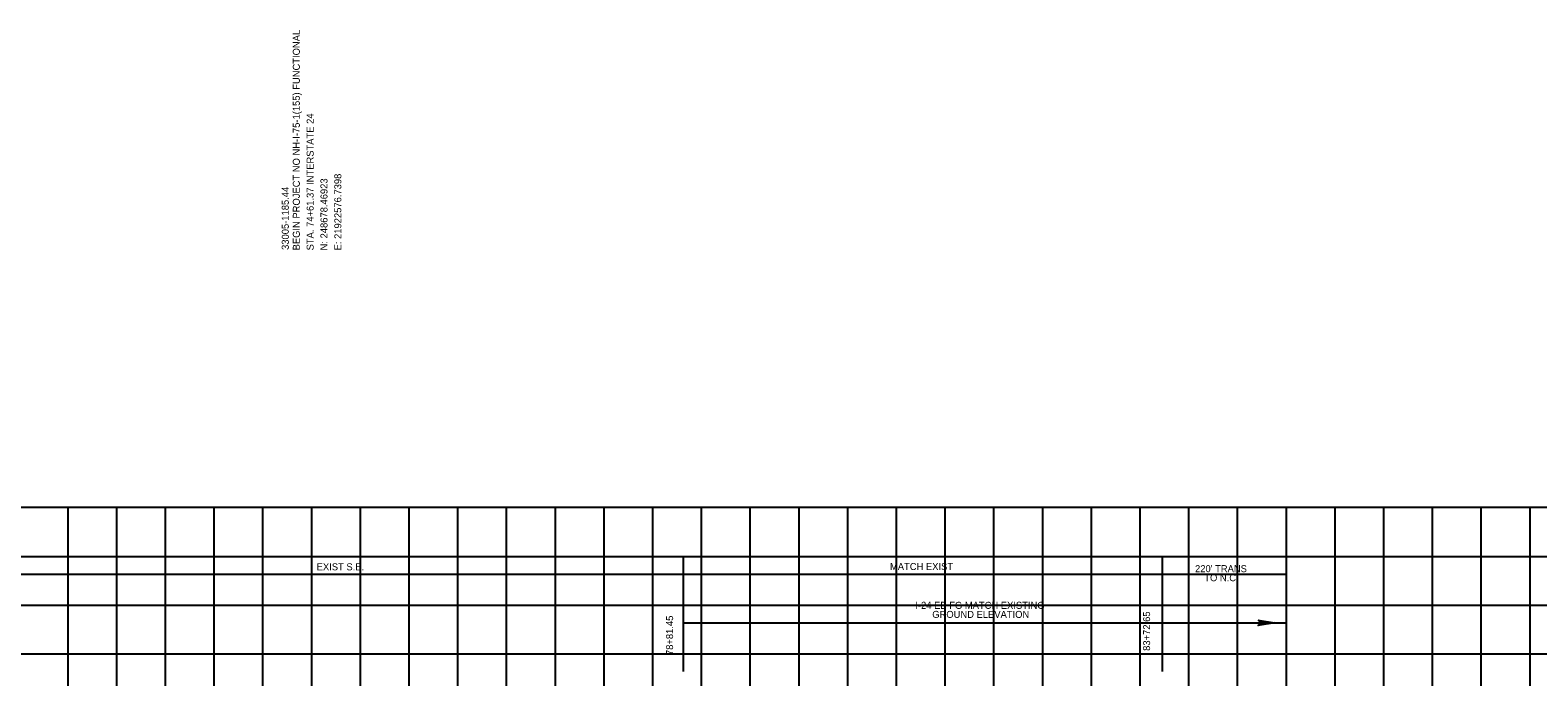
# Model space of a CAD drawing. Extents: x -7164 to 2214450, y -19642 to 253469.
# Drawn here: x 1211 to 2758, y -1174 to -510 of the extents above; entities that cross this region are included whole.
import ezdxf

# ---------------------------------------------------------------- set-up
doc = ezdxf.new("R2010")
doc.units = 0
for name, color, linetype in [('DESIGN - PROFILE - Proposed Curve Text', 7, 'Continuous'), ('DESIGN - PROFILE - Proposed Text', 7, 'Continuous'), ('DESIGN - SCRATCH - User 1', 7, 'Continuous'), ('DESIGN - SHEET - Light Grid', 7, 'Continuous')]:
    doc.layers.add(name, color=color, linetype=linetype)

msp = doc.modelspace()

# ---------------------------------------------------------------- linework, layer by layer
at = {"layer": 'DESIGN - PROFILE - Proposed Curve Text'}
for p, q in [((1881.5, -1168.1), (1881.5, -1050)), ((1881.5, -1168.1), (1881.5, -1050)), ((2372.6, -1050), (2372.6, -1168.1)), ((2372.6, -1050), (2372.6, -1168.1)), ((0, -1068.1), (1881.5, -1068.1)), ((0, -1068.1), (1881.5, -1068.1)), ((1881.5, -1068.1), (2372.6, -1068.1)), ((1881.5, -1068.1), (2372.6, -1068.1)), ((2372.6, -1068.1), (2500, -1068.1)), ((2372.6, -1068.1), (2487.4, -1068.1)), ((2372.6, -1068.1), (2500, -1068.1)), ((2372.6, -1068.1), (2487.4, -1068.1)), ((1881.5, -1118.1), (2500, -1118.1)), ((1881.5, -1118.1), (2500, -1118.1))]:
    msp.add_line(p, q, dxfattribs=at)
msp.add_lwpolyline([(2471, -1115.4), (2487.7, -1118.2), (2471, -1120.9), (2475.2, -1118.2)], close=True, dxfattribs=at)
msp.add_lwpolyline([(2471, -1115.4), (2487.7, -1118.2), (2471, -1120.9), (2475.2, -1118.2)], close=True, dxfattribs=at)
at = {"layer": 'DESIGN - SCRATCH - User 1'}
msp.add_line((12400, -1000), (0, -1000), dxfattribs=at)
msp.add_line((12400, -1000), (0, -1000), dxfattribs=at)
at = {"layer": 'DESIGN - SHEET - Light Grid'}
for p, q in [((1250, -3000), (1250, -1000)), ((1250, -3000), (1250, -1000)), ((1300, -3000), (1300, -1000)), ((1300, -3000), (1300, -1000)), ((1350, -3000), (1350, -1000)), ((1350, -3000), (1350, -1000)), ((1400, -3000), (1400, -1000)), ((1400, -3000), (1400, -1000)), ((1450, -3000), (1450, -1000)), ((1450, -3000), (1450, -1000)), ((1500, -3000), (1500, -1000)), ((1500, -3000), (1500, -1000)), ((1550, -3000), (1550, -1000)), ((1550, -3000), (1550, -1000)), ((1600, -3000), (1600, -1000)), ((1600, -3000), (1600, -1000)), ((1650, -3000), (1650, -1000)), ((1650, -3000), (1650, -1000)), ((1700, -3000), (1700, -1000)), ((1700, -3000), (1700, -1000)), ((1750, -3000), (1750, -1000)), ((1750, -3000), (1750, -1000)), ((1800, -3000), (1800, -1000)), ((1800, -3000), (1800, -1000)), ((1850, -3000), (1850, -1000)), ((1850, -3000), (1850, -1000)), ((1900, -3000), (1900, -1000)), ((1900, -3000), (1900, -1000)), ((1950, -3000), (1950, -1000)), ((1950, -3000), (1950, -1000)), ((2000, -3000), (2000, -1000)), ((2000, -3000), (2000, -1000)), ((2050, -3000), (2050, -1000)), ((2050, -3000), (2050, -1000)), ((2100, -3000), (2100, -1000)), ((2100, -3000), (2100, -1000)), ((2150, -3000), (2150, -1000)), ((2150, -3000), (2150, -1000)), ((2200, -3000), (2200, -1000)), ((2200, -3000), (2200, -1000)), ((2250, -3000), (2250, -1000)), ((2250, -3000), (2250, -1000)), ((2300, -3000), (2300, -1000)), ((2300, -3000), (2300, -1000)), ((2350, -3000), (2350, -1000)), ((2350, -3000), (2350, -1000)), ((2400, -3000), (2400, -1000)), ((2400, -3000), (2400, -1000)), ((2450, -3000), (2450, -1000)), ((2450, -3000), (2450, -1000)), ((2500, -3000), (2500, -1000)), ((2500, -3000), (2500, -1000)), ((2550, -3000), (2550, -1000)), ((2550, -3000), (2550, -1000)), ((2600, -3000), (2600, -1000)), ((2600, -3000), (2600, -1000)), ((2650, -3000), (2650, -1000)), ((2650, -3000), (2650, -1000)), ((2700, -3000), (2700, -1000)), ((2700, -3000), (2700, -1000)), ((2750, -3000), (2750, -1000)), ((2750, -3000), (2750, -1000)), ((0, -1050), (12400, -1050)), ((0, -1050), (12400, -1050)), ((0, -1100), (12400, -1100)), ((0, -1100), (12400, -1100)), ((0, -1150), (12400, -1150)), ((0, -1150), (12400, -1150))]:
    msp.add_line(p, q, dxfattribs=at)

# ---------------------------------------------------------------- texts
at = {"layer": 'DESIGN - PROFILE - Proposed Curve Text'}
for s, p in [('EXIST S.E.', (1505.1, -1064.3)), ('MATCH EXIST', (2093.3, -1064)), ("220' TRANS", (2406.3, -1066.2)), ('TO N.C.', (2415.8, -1075.5)), ('I-24 EB FG MATCH EXISTING', (2119.3, -1103.8)), ('GROUND ELEVATION ', (2136.7, -1113.1))]:
    msp.add_text(s, height=7.2, dxfattribs=at).set_placement(p)
for s, rotation, p in [('EXIST S.E.', 360, (1505.1, -1064.3)), ('MATCH EXIST', 360, (2093.3, -1064)), ("220' TRANS", 360, (2406.3, -1066.2)), ('TO N.C.', 360, (2415.8, -1075.5)), ('I-24 EB FG MATCH EXISTING', 360, (2119.3, -1103.8)), ('78+81.45', 90, (1870.8, -1151.2)), ('78+81.45', 90, (1870.8, -1151.2)), ('GROUND ELEVATION ', 360, (2136.7, -1113.1)), ('83+72.65', 90, (2360.2, -1146.9)), ('83+72.65', 90, (2360.2, -1146.9))]:
    msp.add_text(s, height=7.2, rotation=rotation, dxfattribs=at).set_placement(p)
at = {"layer": 'DESIGN - PROFILE - Proposed Text'}
for s, p in [('BEGIN PROJECT NO NH-I-75-1(155) FUNCTIONAL', (1487.8, -736.1)), ('BEGIN PROJECT NO NH-I-75-1(155) FUNCTIONAL', (1487.8, -736.1)), ('STA. 74+61.37 INTERSTATE 24', (1502, -736.1)), ('STA. 74+61.37 INTERSTATE 24', (1502, -736.1)), ('N: 248678.46923', (1516.2, -736.1)), ('N: 248678.46923', (1516.2, -736.1)), ('E: 21922576.7398', (1530.4, -736.1)), ('E: 21922576.7398', (1530.4, -736.1)), ('33005-1185.44', (1476.5, -735.6)), ('33005-1185.44', (1476.5, -735.6))]:
    msp.add_text(s, height=7.2, rotation=90, dxfattribs=at).set_placement(p)

doc.saveas('drawing.dxf')
